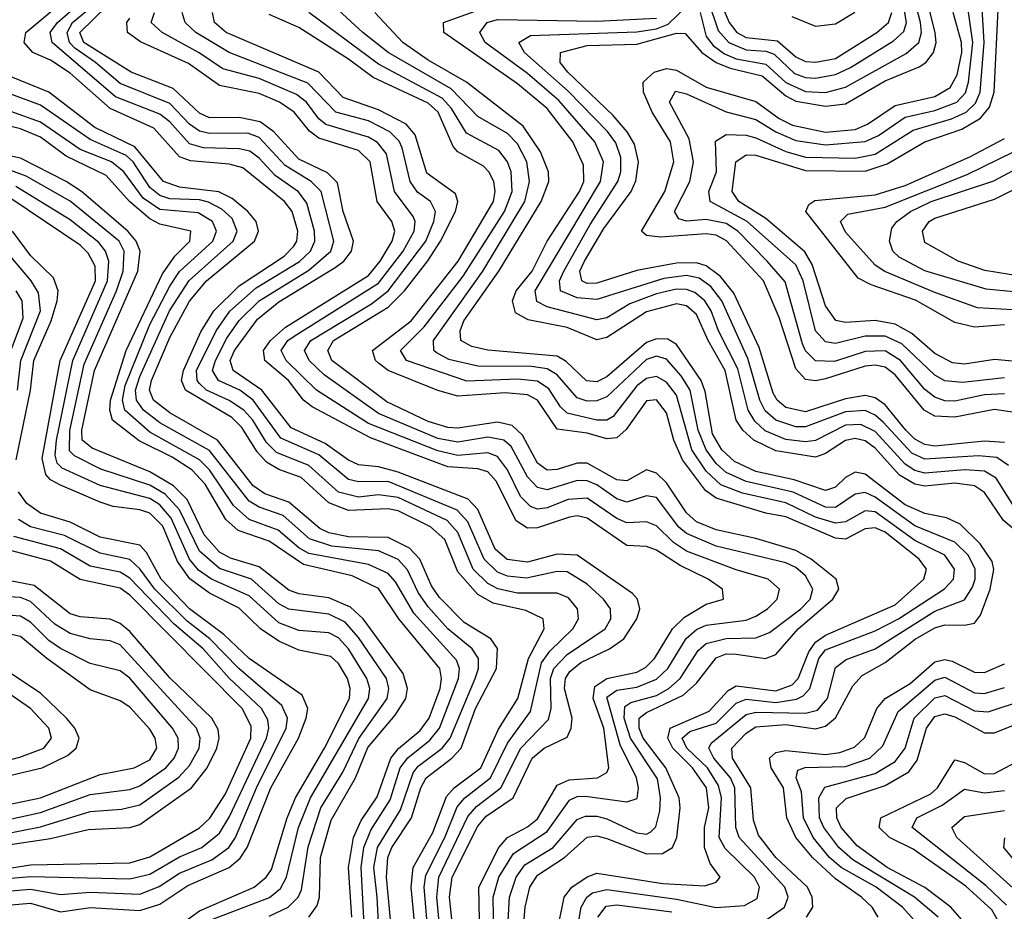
# Model space of a CAD drawing. Header units: inches. Extents: x 501365 to 657855, y 482276 to 547543.
# Tile 702 of 957: x 593708 to 595690, y 536542 to 538336. Entities that reach past the tile are written whole.
import ezdxf

# ---------------------------------------------------------------- set-up
doc = ezdxf.new("R2010")
doc.units = ezdxf.units.IN
doc.header["$MEASUREMENT"] = 0
doc.layers.add('A5593', color=7, linetype='Continuous')

msp = doc.modelspace()

# ---------------------------------------------------------------- linework, layer by layer
at = {"layer": 'A5593', "color": 5}
for points, elevation in [([(594586.1, 536450), (594573.3, 536570), (594578.6, 536610), (594630, 536712.7), (594647.3, 536732.7), (594701.3, 536770), (594739.9, 536850), (594763.7, 536870), (594810, 536892.2), (594818.4, 536910), (594820.2, 536930), (594804.4, 536990), (594806.6, 537010), (594815.6, 537024.4), (594837.5, 537042.5), (594895, 537070), (594924, 537090), (594950.4, 537130), (594956.1, 537150), (594951.7, 537170), (594941.4, 537181.4), (594830, 537258.5), (594790, 537260.6), (594730, 537244.3), (594689.2, 537249.2), (594665.4, 537270), (594630.3, 537350), (594610.7, 537370.7), (594470, 537425.5), (594430, 537435.8), (594390, 537439.9), (594370, 537449.4), (594323.1, 537483.1), (594254.4, 537514.4), (594195.6, 537590), (594137.5, 537630), (594131.8, 537650), (594140.6, 537670), (594186.7, 537733.3), (594230, 537768.2), (594342.9, 537837.1), (594360.3, 537850), (594375.9, 537870), (594380.1, 537890), (594359, 537950), (594347.5, 538007.5), (594327.5, 538027.5), (594270, 538055.2), (594219.7, 538110), (594191.8, 538130), (594150, 538139), (594090, 538138.3), (594070, 538147.5), (594017.1, 538197.1), (593932.4, 538230), (593837.1, 538290), (593829.1, 538310), (593940.3, 538419.7)], 3820), ([(595104.4, 538404.4), (595135.9, 538330), (595151.3, 538310), (595170, 538300), (595233.3, 538293.3), (595270, 538261.3), (595290, 538251.8), (595310.4, 538250.4), (595350, 538257.5), (595433.3, 538310), (595456.7, 538330), (595463.8, 538350)], 3580), ([(594507.2, 536470), (594496, 536590), (594500.2, 536630), (594539.6, 536700.4), (594567.2, 536772.8), (594582.6, 536790), (594636.2, 536830), (594671.8, 536908.2), (594710.4, 536969.7), (594732, 537050), (594764, 537110), (594761.8, 537130), (594726.9, 537146.9), (594661.4, 537161.4), (594630, 537178.8), (594590, 537224.8), (594563.5, 537290), (594535.2, 537315.2), (594470, 537347.3), (594450, 537351.7), (594370, 537348), (594330, 537363.6), (594274.7, 537414.7), (594230, 537430.9), (594205.1, 537445.1), (594186.1, 537466.1), (594155.4, 537515.4), (594135.1, 537535.1), (594042, 537590), (594033.6, 537610), (594037.6, 537630), (594072.6, 537707.4), (594098.9, 537750), (594150, 537800.4), (594240.2, 537859.8), (594259.8, 537880.2), (594265.7, 537890), (594267.9, 537910), (594256.6, 537950), (594241.3, 537970), (594157.5, 538037.5), (594130, 538044.8), (594051.8, 538051.8), (594030, 538060.1), (593977.8, 538117.8), (593890, 538157), (593810, 538228.2), (593770, 538254.6), (593734.4, 538270), (593716.9, 538290), (593720.7, 538310), (593810, 538385.1)], 3880), ([(595690, 537485.2), (595650, 537487.4), (595550, 537477.7), (595530, 537480.8), (595510, 537491.9), (595491.6, 537510), (595450, 537561.1), (595430, 537574.8), (595410, 537579.4), (595370, 537573), (595290, 537547), (595250, 537555.7), (595232.7, 537570), (595224.4, 537584.4), (595196.3, 537676.3), (595145.8, 537785.8), (595118.8, 537818.8), (595090, 537840.8), (595070, 537846.5), (595030, 537845.6), (594950, 537831.3), (594870, 537805.6), (594850, 537804.8), (594839.4, 537810), (594835.6, 537830), (594844.7, 537850), (594884.1, 537915.9), (594938.5, 537990), (594948.5, 538011.5), (594953.9, 538050), (594945.4, 538085.4), (594930.5, 538110), (594902.7, 538142.7), (594811.3, 538230), (594795.6, 538250), (594796.4, 538270), (594850, 538284), (594950, 538286.9), (595030, 538309), (595047.8, 538307.8), (595081.2, 538270), (595109.6, 538249.6), (595138, 538238), (595202.6, 538222.6), (595250, 538182.3), (595270, 538172.1), (595330, 538161.7), (595370, 538166.3), (595450, 538212.7), (595518.7, 538241.3), (595532.1, 538250), (595547.6, 538270), (595552.7, 538290), (595550.6, 538309.4), (595531, 538389)], 3520), ([(595077.4, 538350), (595090, 538302), (595104.2, 538284.2), (595127, 538267), (595150, 538257.4), (595210, 538246.5), (595250, 538209.5), (595290, 538191.6), (595330, 538189.2), (595370, 538199.9), (595492.2, 538267.8), (595517.7, 538290), (595523.5, 538310), (595521.3, 538330), (595505.6, 538390)], 3540), ([(595093.9, 538373.9), (595113.9, 538313.9), (595135.2, 538290), (595170, 538275.1), (595210, 538272.7), (595226.6, 538266.6), (595267.8, 538227.8), (595290, 538219.8), (595310, 538218.4), (595350, 538225.4), (595380.5, 538239.5), (595466.6, 538293.4), (595487.6, 538312.4), (595493.2, 538330), (595483.1, 538390)], 3560), ([(594532, 536470), (594521.9, 536590), (594525.5, 536614.5), (594563.5, 536690), (594588.3, 536751.7), (594604, 536770), (594655.7, 536810), (594690, 536880.2), (594736.2, 536943.8), (594758.4, 537041.6), (594774.9, 537065.1), (594821.5, 537110), (594832.6, 537130), (594830.9, 537150), (594812.4, 537172.4), (594790, 537182.1), (594710, 537181.7), (594670.4, 537190.3), (594650, 537201.2), (594621, 537230), (594590, 537304.1), (594568.3, 537328.3), (594470, 537374.6), (594430, 537379.7), (594390, 537374.8), (594350, 537384.9), (594290, 537438.7), (594224.8, 537464.8), (594204.8, 537484.8), (594177.1, 537530), (594159.5, 537550), (594130, 537569.5), (594084.1, 537590), (594070, 537603.4), (594065, 537610), (594064.2, 537630), (594103.4, 537710), (594131, 537749), (594184, 537796), (594271.1, 537848.9), (594293.4, 537870), (594301.9, 537890), (594301.3, 537910), (594286.3, 537966.3), (594269.2, 537989.2), (594222.1, 538022.1), (594190, 538057.3), (594171.2, 538071.2), (594150, 538076.2), (594078, 538078), (594050, 538086.1), (594010, 538130.5), (593990, 538145.6), (593900.8, 538180.8), (593773.2, 538290), (593769.7, 538310), (593784.1, 538330), (593830, 538370)], 3860), ([(594557.4, 536470), (594547.9, 536570), (594551.4, 536610), (594610, 536732.2), (594627.7, 536752.3), (594676.8, 536790), (594716.7, 536870), (594772.6, 536927.4), (594778, 536950), (594776.2, 537010), (594783.5, 537030), (594810, 537058.1), (594886.8, 537110), (594897.6, 537130), (594897.1, 537150), (594883.3, 537170), (594850, 537199.7), (594810, 537224.8), (594790, 537225.5), (594727.9, 537212.1), (594690, 537216), (594670, 537224.1), (594642.7, 537250), (594610, 537325.1), (594588.5, 537348.5), (594450, 537406.5), (594390, 537405.9), (594370, 537410.2), (594310, 537459.9), (594234, 537494), (594178, 537570), (594150.9, 537590), (594108, 537610), (594096.2, 537630), (594102.3, 537650), (594125.2, 537694.8), (594149.6, 537730.4), (594190.1, 537769.9), (594290, 537831.6), (594334.6, 537870), (594340.3, 537890), (594314.6, 537990), (594295, 538010), (594242.4, 538042.4), (594190, 538099), (594167.6, 538107.6), (594090, 538106.6), (594070, 538111.2), (594050, 538125.7), (594010, 538167.5), (593910, 538207.6), (593860.8, 538250), (593818.8, 538278.8), (593808.3, 538290), (593803.3, 538310), (593814.4, 538330), (593855.8, 538364.1)], 3840), ([(595210, 536523.7), (595247.4, 536550), (595254.9, 536570), (595247.9, 536590), (595156.2, 536690), (595149.6, 536710), (595147.7, 536790), (595138.6, 536810), (595105.2, 536850), (595095, 536870), (595100, 536880), (595170, 536937.9), (595190, 536942), (595290, 536940.4), (595313.8, 536946.2), (595334.1, 536970), (595350, 537032.2), (595371.9, 537048.1), (595430, 537069.6), (595550, 537145.4), (595610, 537168.7), (595626, 537194), (595631.2, 537210), (595630.9, 537230), (595617.5, 537257.5), (595590, 537284.6), (595510, 537317.1), (595430, 537375.2), (595410, 537384.5), (595390, 537381.1), (595350, 537353.9), (595330, 537355), (595264.8, 537384.8), (595170, 537406.5), (595130, 537424.5), (595110, 537442.5), (595090, 537470), (595073.5, 537510), (595057.9, 537590), (595039.3, 537619.3), (595010, 537652.8), (594990, 537658.4), (594970, 537652.3), (594890, 537577.1), (594870, 537569), (594850, 537568.3), (594830, 537574.7), (594790, 537621.3), (594770, 537633.2), (594738.1, 537638.1), (594630, 537638.9), (594571.7, 537651.7), (594546.1, 537666.1), (594541.9, 537670), (594541.1, 537690), (594640.3, 537830), (594724.8, 537970), (594734.5, 538010), (594728.5, 538050), (594710, 538085.7), (594690, 538106.5), (594630, 538141), (594576.5, 538196.5), (594449.6, 538270), (594398.5, 538310), (594333.5, 538370)], 3640), ([(595753.2, 537273.2), (595688, 537328), (595650, 537384.3), (595630, 537397.9), (595590, 537403.2), (595530, 537397.3), (595510, 537400.8), (595479.2, 537419.2), (595430, 537473.3), (595410, 537488.3), (595390, 537492.9), (595370, 537489.3), (595330, 537462.9), (595310, 537455.8), (595230, 537468.2), (595185.6, 537490), (595163.6, 537510), (595150.5, 537530), (595128.2, 537630), (595093.6, 537690), (595070, 537742.9), (595050, 537760), (595030, 537763.9), (594970, 537748), (594890, 537696.4), (594870, 537691.4), (594810, 537716.3), (594731.7, 537731.7), (594706, 537746), (594700.3, 537770), (594707.4, 537790), (594739.6, 537830), (594769.5, 537890), (594835.1, 537990), (594843.5, 538010), (594843.1, 538043.1), (594821.2, 538090), (594770, 538157.2), (594710, 538206.7), (594561.6, 538310), (594560.9, 538330), (594670, 538368.9)], 3580), ([(595698.5, 537438.5), (595674.6, 537454.6), (595638.1, 537458.1), (595530, 537451.4), (595503.8, 537463.8), (595446.2, 537526.2), (595430, 537540.3), (595410, 537549.1), (595370, 537547), (595290, 537516.7), (595270, 537516.8), (595229.8, 537529.8), (595208.8, 537548.8), (595197.7, 537570), (595173.7, 537653.7), (595121.6, 537770), (595098.9, 537798.9), (595075.4, 537815.4), (595050, 537821.2), (595004.7, 537815.3), (594870, 537772.5), (594830, 537776.3), (594796.4, 537790), (594794.3, 537810), (594803.1, 537830), (594856.1, 537923.9), (594911.9, 538010), (594918, 538030), (594918.3, 538058.3), (594907.9, 538087.9), (594891.1, 538111.1), (594812.1, 538192.1), (594724.3, 538270), (594712.4, 538290), (594736.1, 538303.9), (594950, 538311.5), (594990, 538317.5), (595013.2, 538326.8), (595050, 538362.2)], 3540), ([(595690, 537582.9), (595650, 537580.6), (595590, 537568.3), (595570, 537568.9), (595550, 537575.9), (595530, 537591.6), (595480.8, 537650), (595450, 537669.3), (595410, 537668.3), (595348, 537648), (595310, 537649.1), (595290, 537669.6), (595283.8, 537683.8), (595248.6, 537808.6), (595212.8, 537850), (595153.4, 537910), (595130, 537926), (595090, 537934), (595050, 537930.6), (595034.8, 537934.8), (595026.3, 537950), (595057.1, 538010), (595064.6, 538050), (595055.9, 538095.9), (595016.1, 538170), (595028.3, 538191.7), (595050, 538186.7), (595130, 538150.6), (595190, 538134.9), (595230, 538110), (595270, 538092.6), (595330, 538083.8), (595410, 538090.8), (595436.9, 538103.1), (595490, 538139.8), (595550, 538152.9), (595594.6, 538170), (595611.6, 538188.4), (595618.1, 538210), (595626.3, 538290), (595614.9, 538370)], 3460), ([(595690, 537615.3), (595605.6, 537605.6), (595570, 537609.1), (595550, 537620.2), (595483.7, 537683.7), (595450, 537698.8), (595410, 537698.8), (595350, 537683.9), (595330, 537687.6), (595309.6, 537710), (595285, 537810), (595270, 537842.7), (595172.6, 537930), (595097.9, 537970), (595095.2, 537990), (595110.7, 538030), (595108.5, 538091.5), (595130, 538104.9), (595170, 538103.3), (595190, 538097.9), (595250, 538070.5), (595290, 538059.4), (595390, 538057.3), (595430, 538065.1), (595506.2, 538113.8), (595583.8, 538136.2), (595613.1, 538150), (595632, 538168), (595641.4, 538190), (595649.2, 538290), (595644.9, 538370)], 3440), ([(595763.6, 537643.6), (595670, 537652.2), (595610, 537642.4), (595585.4, 537645.4), (595550, 537664), (595504, 537704), (595470, 537723), (595430, 537730.8), (595370, 537726.3), (595350.6, 537730.6), (595330, 537760.1), (595302.9, 537842.9), (595288.6, 537868.6), (595210, 537935.5), (595155.7, 537970), (595141.9, 537990), (595149.6, 538050), (595170, 538063.9), (595190, 538063.1), (595290, 538032.4), (595410, 538030.9), (595454.4, 538045.6), (595529.6, 538090), (595604.3, 538115.7), (595642, 538138), (595660.2, 538159.8), (595669.8, 538190), (595677.9, 538370)], 3420), ([(594634.1, 536490), (594632.1, 536590), (594672.2, 536670), (594689.7, 536690.3), (594730, 536711.5), (594750, 536727.4), (594790, 536795.4), (594813.8, 536806.2), (594870.8, 536810), (594890, 536820.7), (594894.2, 536830), (594883.8, 536910), (594862.5, 536970), (594865.8, 536994.2), (594890, 537009.8), (594950, 537022.7), (594968, 537032), (594985.7, 537050), (595022.2, 537110), (595046.2, 537133.8), (595090, 537159.8), (595124.5, 537170), (595122.5, 537190), (595093.5, 537210), (595037.5, 537237.5), (594990, 537268.5), (594970, 537275.9), (594930, 537278), (594850, 537332.5), (594830, 537337.4), (594815, 537335), (594750, 537313.2), (594730, 537312.7), (594707.5, 537327.5), (594666.9, 537406.9), (594650, 537426.1), (594630, 537431.9), (594570, 537436.2), (594414.4, 537494.4), (594296.7, 537556.7), (594279.1, 537570), (594248.9, 537610), (594201.2, 537650), (594198.5, 537670), (594212.7, 537690), (594243, 537717), (594410, 537821.1), (594433.8, 537850), (594458, 537890), (594463.4, 537910), (594457, 537930), (594427.8, 537970), (594413.4, 538050), (594390, 538072.4), (594310, 538097.1), (594291.3, 538111.3), (594260.4, 538150), (594231.1, 538170), (594190, 538187.2), (594110, 538203.5), (594047.9, 538247.9), (593951.5, 538291.5), (593924.8, 538310), (593923.8, 538330), (593930, 538338.6)], 3780), ([(594662.2, 536490), (594661, 536570), (594672.6, 536610), (594702.1, 536657.9), (594770, 536702.5), (594814.5, 536765.5), (594830, 536772.5), (594846.7, 536773.3), (594930, 536761.9), (594951.1, 536768.9), (594953.9, 536790), (594949.6, 536810), (594916.6, 536876.6), (594890, 536972.6), (594910, 536986.8), (594950, 536992.3), (594990, 537008.7), (595012.6, 537030), (595049.2, 537090.8), (595070, 537108.4), (595090, 537117.4), (595170, 537127.4), (595190, 537135.4), (595213.3, 537150), (595232.9, 537170), (595237.7, 537190), (595214.7, 537210), (595150, 537228.5), (595050, 537266.5), (595023.8, 537283.8), (594990, 537317.1), (594970, 537325.2), (594930, 537323.2), (594910, 537332.2), (594850, 537373), (594812.2, 537370), (594770, 537353.2), (594750, 537350.8), (594736.1, 537356.1), (594716.4, 537376.4), (594690, 537430), (594670, 537457.1), (594650, 537464.1), (594590, 537458.7), (594550, 537468), (594410, 537523.3), (594305.4, 537590), (594244.4, 537650), (594234.4, 537670), (594247.9, 537690), (594260.8, 537699.2), (594430, 537805.4), (594480, 537870), (594502.2, 537910), (594504.2, 537930), (594500.1, 537940.1), (594462.3, 537990), (594446.1, 538066.1), (594428.4, 538088.4), (594410, 538099.6), (594324.6, 538124.6), (594310, 538136.4), (594285.1, 538170), (594265.2, 538185.2), (594190, 538217.4), (594117.1, 538237.1), (594069.2, 538269.2), (593994.8, 538310), (593972.6, 538330), (593979.3, 538350)], 3760), ([(594690.6, 536510), (594694.1, 536570), (594707.1, 536610), (594725, 536635), (594781.6, 536670), (594830, 536726.2), (594846.7, 536733.3), (594870, 536733.3), (594890, 536727.6), (594950, 536699.7), (594970, 536697.1), (594978.4, 536701.6), (594988.3, 536711.7), (594996.5, 536743.5), (594997.7, 536770), (594992.1, 536807.9), (594937.7, 536890), (594924.5, 536930), (594926.2, 536953.8), (594938.4, 536961.6), (594990, 536976.1), (595014.7, 536990), (595037.2, 537010), (595073.7, 537066.2), (595090, 537080.2), (595130, 537090.8), (595190, 537092.1), (595217.3, 537102.7), (595280.6, 537150), (595299, 537170), (595304.6, 537190), (595290, 537216.7), (595270, 537233.7), (595250, 537242.9), (595110, 537276.5), (595050, 537301.6), (595034.9, 537314.9), (594990, 537374), (594970, 537377.5), (594930, 537365), (594910, 537371.7), (594870, 537400), (594850, 537407.8), (594830, 537408.4), (594770, 537390), (594750, 537394.3), (594730, 537415.6), (594697.1, 537477.1), (594682.5, 537490), (594650, 537495.7), (594590, 537485.6), (594550, 537493.2), (594430, 537543.2), (594321.2, 537621.2), (594290.6, 537650), (594281.5, 537670), (594294.1, 537690), (594415.9, 537764.1), (594450, 537790), (594525.7, 537890), (594541.9, 537930), (594544.8, 537950), (594534.8, 537970), (594508.9, 537988.9), (594494.2, 538010), (594478.2, 538078.2), (594471.6, 538091.6), (594453.3, 538110), (594410, 538132.2), (594344.5, 538150), (594288.1, 538208.1), (594129.6, 538269.6), (594062.3, 538310), (594041.3, 538330), (594035, 538350)], 3740), ([(594721.8, 536510), (594725.2, 536550), (594735, 536590), (594750, 536614.1), (594804.4, 536650), (594850, 536690.7), (594870, 536693.4), (594890, 536688.2), (594970, 536656.9), (595002, 536658), (595021.7, 536670), (595030.9, 536690), (595037.5, 536750), (595035.3, 536770), (595008.7, 536830), (594963.2, 536890), (594954.8, 536910), (594954.6, 536930), (594970, 536941.6), (595043.4, 536976.6), (595070, 537000.7), (595110, 537051.9), (595130, 537059.4), (595150, 537059.3), (595209.5, 537050.5), (595230, 537058.2), (595275.2, 537110), (595344.6, 537170), (595356.7, 537190), (595351.7, 537210), (595300.9, 537250), (595270, 537267.9), (595190, 537292.1), (595110, 537309.5), (595070, 537325.1), (595050, 537343.7), (595010, 537403.9), (594990, 537423.4), (594970, 537429.9), (594930, 537407.9), (594910, 537410), (594850, 537443.1), (594830, 537443.6), (594790, 537430.5), (594770, 537429.3), (594750, 537443.6), (594719.8, 537499.8), (594699, 537519), (594670, 537525.9), (594590, 537514.1), (594570, 537515.4), (594530, 537527.1), (594447, 537567), (594336.5, 537650), (594328.6, 537670), (594339.4, 537690), (594450, 537757.3), (594482.6, 537790), (594529.5, 537850.5), (594555.2, 537890), (594585.4, 537950), (594590.2, 537970), (594585.2, 537985.2), (594527.3, 538027.3), (594504.3, 538104.3), (594485.9, 538125.9), (594430, 538154.4), (594359.3, 538179.3), (594309.9, 538230), (594123.7, 538310), (594100.4, 538330), (594095.9, 538350)], 3720), ([(594792.1, 536510), (594803.8, 536570), (594819.6, 536590), (594850, 536610.8), (594870, 536618.2), (595002.5, 536597.5), (595086.9, 536593.1), (595110, 536600.2), (595117.7, 536610), (595097.6, 536637.6), (595086.2, 536670), (595086.2, 536710), (595095.4, 536750), (595090.5, 536790), (595062.2, 536830), (595023, 536870), (595012.4, 536890), (595017.5, 536910), (595095.9, 536944.1), (595134, 536986), (595150, 536995.6), (595230, 536985.2), (595262.7, 536997.3), (595275.2, 537010), (595296.4, 537063.6), (595310, 537083.4), (595330, 537097.1), (595470, 537158.1), (595527.7, 537210), (595533.2, 537230), (595518.5, 537250), (595450, 537304.6), (595430, 537313.5), (595410, 537311.1), (595370, 537290.7), (595350, 537292.4), (595250, 537335.7), (595210, 537343), (595110, 537372.7), (595088.5, 537388.5), (595042.4, 537450), (595024.7, 537490), (595010, 537544.6), (594990, 537570.7), (594970, 537568.5), (594928.6, 537511.4), (594910, 537494.2), (594890, 537492.4), (594850, 537503.5), (594790, 537511.6), (594750.2, 537570), (594730, 537581.2), (594685, 537585), (594590, 537578), (594550, 537589.4), (594450, 537629.7), (594430, 537644.6), (594424, 537650), (594418, 537670), (594495.8, 537730), (594590.7, 537850), (594661.7, 537970), (594665.4, 537990), (594662.2, 538010), (594652.5, 538030), (594641.3, 538041.3), (594590, 538069.7), (594580.7, 538080.7), (594550.6, 538150), (594530, 538167.9), (594419.3, 538219.3), (594370, 538256.4), (594270, 538320.4), (594210, 538346.1)], 3680), ([(594828.2, 536490), (594838.5, 536550), (594849.5, 536570), (594861.3, 536578.7), (594890, 536585.6), (595030, 536566.2), (595110, 536549.3), (595166.7, 536553.3), (595192.6, 536567.4), (595197.3, 536590), (595186.8, 536610), (595127.7, 536667.7), (595115.9, 536690), (595120.9, 536770), (595114.8, 536794.8), (595092.2, 536830), (595051, 536870), (595041.7, 536890), (595056.9, 536903.1), (595110, 536920.4), (595150, 536960.5), (595170, 536968.8), (595230, 536962), (595271.5, 536968.5), (595284.9, 536975.1), (595298.6, 536990), (595316.5, 537050), (595330, 537067.5), (595430, 537106.2), (595477.1, 537130), (595569.6, 537190.3), (595587.7, 537210), (595589.7, 537230), (595570, 537258), (595510, 537287.5), (595430, 537345.3), (595410, 537347.8), (595370, 537325.3), (595350, 537322.4), (595310, 537334.9), (595250, 537363.5), (595162.7, 537382.7), (595119.6, 537399.6), (595090, 537427), (595060.8, 537470), (595030, 537580.4), (595010, 537606.6), (594990, 537617.5), (594970, 537614), (594950, 537599.2), (594902.5, 537537.5), (594890, 537529.6), (594870, 537530.2), (594810, 537544), (594796.5, 537556.5), (594773.1, 537593.1), (594750, 537608.6), (594710, 537612.2), (594608.2, 537608.2), (594486.7, 537650), (594474.7, 537670), (594522.1, 537717.9), (594600.5, 537819.5), (594684.1, 537950), (594699.3, 537990), (594697.1, 538030), (594690.1, 538050.1), (594672.4, 538072.4), (594607.6, 538107.6), (594577.4, 538157.4), (594558.1, 538178.1), (594430, 538246.1), (594289.9, 538350)], 3660), ([(595291.8, 536530), (595304.7, 536550), (595303, 536570), (595293.8, 536590), (595230.3, 536650), (595194.8, 536694.8), (595184.8, 536724.8), (595180, 536790), (595142.8, 536850), (595141.7, 536870), (595170, 536900.1), (595190, 536912.5), (595250, 536917.2), (595310, 536909), (595330, 536914), (595350, 536930.9), (595384.9, 536995.1), (595404.1, 537015.9), (595450, 537042), (595510.5, 537089.5), (595550, 537112.2), (595570, 537117.8), (595610, 537117.2), (595630, 537121.6), (595642.2, 537137.8), (595661.7, 537190), (595669.1, 537229.1), (595665.4, 537245.4), (595641, 537281), (595600.9, 537320.9), (595573.7, 537333.6), (595530, 537342.4), (595490, 537359.4), (595410, 537421.2), (595390, 537425.2), (595370, 537414.6), (595350, 537395), (595330, 537388.1), (595266.7, 537410), (595190, 537426.7), (595146.5, 537446.5), (595121.3, 537470), (595102.6, 537502.6), (595087.7, 537587.7), (595079.7, 537610), (595030, 537682.3), (595012.6, 537692.6), (594990, 537693.4), (594970, 537686.4), (594890, 537617), (594870, 537607.1), (594848.9, 537608.9), (594808.3, 537648.3), (594790, 537658.8), (594650, 537670.5), (594618, 537678), (594595.9, 537690), (594594.5, 537710), (594602, 537730), (594672.5, 537830), (594758, 537970), (594773.2, 538010), (594772.2, 538030), (594756.5, 538070), (594721.6, 538121.6), (594607.1, 538210), (594530, 538254.3), (594479.4, 538290), (594422.9, 538350)], 3620), ([(595713.2, 537350), (595673.2, 537413.2), (595650, 537427.2), (595610.1, 537430.1), (595530, 537423.3), (595510, 537428.4), (595490, 537441.7), (595430, 537507.3), (595401, 537521), (595370, 537520), (595310, 537489.3), (595290, 537486.2), (595250, 537491.3), (595208.6, 537508.6), (595187.6, 537527.6), (595174.1, 537550), (595153.3, 537633.3), (595114.7, 537710), (595099.7, 537750), (595086.9, 537770), (595067, 537787), (595050, 537793), (595030, 537793.4), (594990, 537784), (594935.9, 537764.1), (594890, 537735.9), (594870, 537731.6), (594770, 537758.1), (594748.7, 537768.7), (594745.8, 537790), (594877.4, 538010), (594883.2, 538050), (594865.7, 538090), (594793.4, 538173.4), (594730, 538227.8), (594644.7, 538290), (594633.9, 538310), (594649.2, 538330), (594670, 538335.9), (594870, 538332.6), (594990, 538338.6)], 3560), ([(595723.5, 537543.5), (595670, 537551.2), (595590, 537535.8), (595550, 537538.1), (595528.9, 537550), (595470, 537621.4), (595450, 537636.4), (595430, 537640.9), (595410, 537638.6), (595330, 537613.1), (595310, 537608.9), (595290, 537611.6), (595270, 537633.1), (595236.4, 537736.4), (595204.9, 537810), (595130.7, 537890.7), (595110, 537902.2), (595090, 537904.9), (594998, 537898), (594970, 537901.5), (594959.5, 537910), (595006.7, 537990), (595024.6, 538050), (595018, 538090), (594981.4, 538150), (594963.9, 538190), (594963.1, 538210), (594985.3, 538230), (595010, 538237.6), (595030, 538234.4), (595090, 538200.1), (595190, 538171.5), (595237, 538137), (595263.4, 538123.4), (595330, 538109.8), (595390, 538114.6), (595414.5, 538125.5), (595470, 538163), (595550, 538181.2), (595580.7, 538199.3), (595594.9, 538225.1), (595604.2, 538270), (595604, 538290), (595587.1, 538350)], 3480), ([(595262.5, 538342.5), (595310, 538322.9), (595350, 538327.6), (595388.9, 538351.1)], 3620), ([(594467.2, 536390), (594446.2, 536610), (594448.8, 536650), (594457.1, 536670), (594496.9, 536730), (594515.4, 536790), (594526.1, 536810), (594578.1, 536850), (594596.7, 536870), (594625.7, 536950), (594667.7, 537030), (594670.1, 537070.1), (594656.1, 537090), (594602.7, 537122.7), (594553.2, 537173.2), (594536.8, 537196.8), (594513.6, 537250), (594492.4, 537272.4), (594450, 537293.6), (594370, 537294.9), (594330, 537303.1), (594312, 537312), (594250, 537364.8), (594201.8, 537381.8), (594177.7, 537397.7), (594106.4, 537490), (594010, 537544.4), (593977.3, 537570), (593969.4, 537590), (593973.7, 537610), (594010, 537696.1), (594050, 537769.3), (594084.1, 537810), (594180.8, 537890), (594189, 537910), (594183.8, 537930), (594167.5, 537950), (594135.9, 537975.9), (594109.1, 537989.1), (594030, 537998.9), (593997.4, 538010), (593940.1, 538080.1), (593859.1, 538119.1), (593766.4, 538190), (593669.7, 538229.7)], 3920), ([(594436.7, 536390), (594427.8, 536570), (594420.6, 536630), (594428.1, 536670), (594474.3, 536745.7), (594500, 536820), (594510, 536833.4), (594558.6, 536870), (594574.8, 536890), (594625, 537010), (594631.8, 537030), (594631.7, 537050), (594618.6, 537070), (594570, 537109.7), (594530, 537154), (594510, 537183.1), (594488.5, 537228.5), (594469.7, 537249.7), (594430, 537266.7), (594336.2, 537276.2), (594291.4, 537291.4), (594238.2, 537338.2), (594190, 537354.8), (594170, 537367), (594090, 537468.7), (593990, 537524.4), (593957.5, 537550), (593943.4, 537570), (593941.1, 537590), (593950, 537617.7), (594009.9, 537749.9), (594049, 537811), (594138, 537890), (594145.5, 537910), (594135.5, 537935.5), (594114.8, 537954.8), (594088.3, 537968.3), (594070, 537973), (594010, 537975.3), (593990, 537982), (593970, 537998.2), (593936.7, 538050), (593922.7, 538062.7), (593850, 538094.7), (593750, 538163.7), (593650, 538200.5)], 3940), ([(594406.7, 536413.2), (594395.7, 536630), (594401, 536670), (594415.1, 536704.9), (594453.9, 536766.1), (594473.8, 536830), (594489.3, 536850.7), (594533.9, 536886.1), (594552.9, 536910), (594591.5, 537010), (594593.3, 537030), (594587.1, 537047), (594501.3, 537141.3), (594464.5, 537204.5), (594450, 537221.2), (594410, 537239.2), (594290, 537261.6), (594270, 537272.9), (594228.5, 537308.5), (594169.7, 537330), (594138.3, 537358.3), (594090.2, 537430.2), (594070.3, 537450.3), (593970, 537506), (593919.7, 537550), (593914.9, 537570), (593920.3, 537599.7), (593970, 537722.7), (594010, 537799.9), (594030, 537829.2), (594097.1, 537890), (594104.3, 537910), (594095.9, 537930), (594067, 537947), (593990, 537953.6), (593956.6, 537976.6), (593917.7, 538030), (593893, 538050), (593830, 538074.7), (593749.9, 538129.9), (593630, 538172.8)], 3960), ([(594376.7, 536530), (594369.6, 536630), (594379.7, 536690), (594395.6, 536724.4), (594427.9, 536772.1), (594454.9, 536850), (594470.8, 536869.2), (594514.3, 536905.7), (594532.3, 536930), (594554.6, 536990), (594557.3, 537010), (594553.6, 537030), (594471.5, 537130), (594430, 537191.1), (594377, 537217), (594279.2, 537239.2), (594210, 537286.2), (594148, 537308), (594122.9, 537330), (594081.2, 537401.2), (594054.5, 537430), (594015.2, 537455.2), (593948.6, 537488.6), (593895.2, 537530), (593889.8, 537549.8), (593890.7, 537570), (593922.6, 537670), (593995.8, 537824.2), (594020.2, 537859.8), (594050.7, 537890), (594052.4, 537910), (593990, 537924.5), (593970, 537935.4), (593928.9, 537970), (593882.2, 538022.2), (593801.3, 538061.3), (593750, 538099.4), (593710, 538116), (593635.1, 538135.1)], 3980), ([(595690, 537721.5), (595630, 537717.1), (595590, 537726.7), (595511.1, 537771.1), (595422.1, 537802.1), (595396, 537816), (595290.6, 537950), (595296.1, 537963.9), (595308.2, 537971.8), (595430, 537983.2), (595490, 538002), (595620.3, 538059.7), (595690, 538097)], 3380), ([(594289.9, 536530), (594307.1, 536553), (594311.8, 536570), (594313.6, 536650), (594334.7, 536725.3), (594384.3, 536810), (594408.9, 536871.1), (594463.9, 536936.1), (594485, 536970), (594488.7, 536990), (594479.8, 537019.8), (594399.1, 537130), (594373.9, 537153.9), (594330, 537172.4), (594270, 537180.5), (594250, 537187.5), (594190, 537234.9), (594132.5, 537252.5), (594110, 537264.6), (594079.1, 537299.1), (594044.9, 537370), (594017.8, 537397.8), (593970, 537425.9), (593853.8, 537473.8), (593833.9, 537490), (593832.9, 537510), (593858.4, 537630), (593945.6, 537830), (593950.5, 537870), (593942.2, 537890), (593925.6, 537910), (593832.3, 537990), (593801.5, 538010), (593710, 538056.9), (593610, 538077.7)], 4020), ([(595730, 537750.8), (595635.8, 537755.8), (595550, 537787.1), (595449.2, 537829.2), (595430, 537841.8), (595370, 537908.3), (595360.5, 537930), (595375.2, 537944.8), (595450, 537958.9), (595615.4, 538024.6), (595710, 538070.5)], 3360), ([(594210, 536531.5), (594248.5, 536550), (594268.7, 536570), (594275.2, 536584.8), (594289, 536671), (594314.2, 536750), (594358.7, 536821.3), (594390.9, 536889.1), (594447.6, 536970), (594450.9, 536990), (594446.2, 537010), (594390, 537092.9), (594363.4, 537123.4), (594330, 537139.2), (594250, 537149.6), (594230, 537160.3), (594174.4, 537210), (594110, 537231.7), (594070, 537266.3), (594029.4, 537349.4), (594000.9, 537380.9), (593970, 537399.3), (593871.5, 537431.5), (593818.3, 537458.3), (593808.5, 537468.5), (593809.2, 537509.2), (593837.6, 537642.3), (593903.2, 537790), (593916.6, 537830), (593918.3, 537870), (593908, 537890), (593810, 537970.9), (593721, 538021), (593670, 538039.8)], 4040), ([(595730, 537786.5), (595653.5, 537793.5), (595530, 537830.2), (595478, 537858), (595465.4, 537870), (595458.6, 537890), (595463.8, 537916.2), (595473.7, 537930), (595501, 537950), (595542.4, 537970), (595668.7, 538011.3), (595733.8, 538046.2)], 3340), ([(594080.6, 536519.4), (594210.7, 536569.3), (594232.7, 536587.3), (594245.2, 536610), (594269.4, 536710), (594293.1, 536770), (594410.3, 536970), (594412.5, 536990), (594407.1, 537010), (594370.1, 537070), (594350, 537092.1), (594330, 537102), (594270, 537106.7), (594230, 537121.9), (594170, 537176.6), (594094.1, 537210), (594068.2, 537228.2), (594050, 537250.2), (594012.9, 537332.9), (593990, 537359.8), (593970, 537372.1), (593870, 537398.2), (593793.6, 537433.6), (593783.7, 537443.7), (593779.7, 537459.7), (593781.9, 537490), (593814.8, 537650), (593884.9, 537810), (593887.8, 537850), (593880.9, 537870), (593867.2, 537887.2), (593810, 537932.9), (593700.3, 538000.3)], 4060), ([(595750, 537815.3), (595651, 537831), (595597.1, 537850), (595530, 537887.3), (595525.1, 537910), (595538.5, 537930), (595550, 537936.1), (595670, 537974.6), (595750, 538014)], 3320), ([(593990, 536484.9), (594070, 536542.2), (594180.3, 536590), (594204.4, 536610), (594214.6, 536625.4), (594246.4, 536730), (594263, 536770), (594321.8, 536870), (594371.9, 536970), (594373.1, 536990), (594368, 537010), (594350, 537040.2), (594334, 537054), (594270, 537067.4), (594230, 537085.2), (594192.9, 537110), (594150, 537151.3), (594090, 537182), (594050.3, 537210.3), (594025.4, 537245.4), (593996.4, 537316.4), (593970, 537342.8), (593950, 537349.5), (593895.9, 537355.9), (593870, 537364.7), (593790, 537398.9), (593770.1, 537410.1), (593760.9, 537420.9), (593753.1, 537453.1), (593789.5, 537650), (593860.8, 537810), (593859.8, 537839.8), (593845.9, 537865.9), (593830, 537882.1), (593690, 537976.2)], 4080), ([(593700.8, 537450), (593729.8, 537590), (593736.7, 537650), (593771.3, 537730), (593783.2, 537770), (593785.5, 537790), (593776.3, 537816.3), (593730, 537861), (593693.5, 537910)], 4120), ([(593703.9, 537590), (593710.2, 537650), (593749.8, 537750), (593746.2, 537786.2), (593731.3, 537810), (593670, 537883)], 4140), ([(593683.2, 537650), (593714.9, 537734.9), (593713.2, 537770), (593701.2, 537790)], 4160), ([(593690, 536554.3), (593730, 536557.7), (593790, 536540.7), (593850.9, 536549.1), (593950, 536543.1), (593990, 536556.2), (594046.3, 536593.7), (594129.4, 536630), (594151.6, 536648.4), (594165.7, 536670), (594213.5, 536790), (594269.2, 536890), (594284.9, 536930), (594288, 536950), (594276.7, 536976.7), (594170, 537050.3), (594118.8, 537098.8), (594050, 537150.3), (593992.6, 537210), (593963.6, 537263.6), (593950, 537278.5), (593870, 537294.5), (593810, 537324.5), (593750, 537342.5), (593722.3, 537362.3), (593705.5, 537385.5)], 4120), ([(593690, 536582.9), (593730, 536586.3), (593790, 536575.5), (593850, 536579.8), (593950, 536576), (593988.6, 536591.4), (594030, 536618), (594095.1, 536644.9), (594128.8, 536670), (594142.2, 536690), (594184.6, 536790), (594244.7, 536910), (594247.3, 536930), (594235.9, 536955.9), (594148.9, 537030), (594091.1, 537090), (594045.3, 537125.3), (593980.3, 537190), (593950, 537230.9), (593930, 537249.6), (593870, 537262.1), (593798.1, 537298.1), (593730, 537315.5), (593705.5, 537330)], 4140), ([(593690, 536608.2), (593730, 536611.8), (593930, 536606.6), (593970, 536616), (594030, 536651.3), (594074.7, 536670), (594110, 536699), (594130, 536730.7), (594204.6, 536890), (594209.5, 536910), (594207.2, 536927.2), (594194.5, 536950), (594130, 537010.9), (594077.1, 537070), (594019.1, 537119.1), (593930, 537212.2), (593910, 537223.8), (593850, 537236), (593790, 537270.7), (593696, 537296)], 4160), ([(593670, 536625.4), (593730, 536634.9), (593930, 536639.2), (593970, 536651.1), (594070, 536709.4), (594091.1, 536728.9), (594122.1, 536777.9), (594173.5, 536890), (594174.3, 536914.3), (594156, 536950), (593930, 537177.6), (593910, 537191.7), (593830, 537209.6), (593770, 537246.5), (593672.1, 537272.1)], 4180), ([(593685, 536675), (593770, 536687.9), (593846.1, 536706.1), (593929.8, 536710.2), (593950, 536716.4), (594054.1, 536790), (594085.7, 536830), (594105.2, 536870), (594109.6, 536890), (594107.4, 536907.4), (594095.1, 536930), (594010, 537011.7), (593930, 537104.9), (593910, 537120.8), (593890, 537129.2), (593830, 537134), (593810, 537139.9), (593736.9, 537196.9), (593630, 537217.9)], 4220), ([(593610, 536683.9), (593750, 536711.5), (593850, 536742.4), (593913.1, 536746.9), (593950, 536755.9), (594028.5, 536811.5), (594050, 536834.8), (594069.2, 536870), (594071.2, 536890), (594064.2, 536910), (593910, 537078), (593890, 537086), (593849.8, 537090.2), (593810, 537100.5), (593779.1, 537119.1), (593730, 537165), (593710, 537173.1), (593650, 537176.3)], 4240), ([(593550, 536696.9), (593750, 536740.5), (593850, 536776.8), (593930, 536787), (593950, 536793.8), (594002.3, 536830), (594019.3, 536850), (594027.8, 536870), (594026.8, 536890), (594015.6, 536910), (593930, 537010.5), (593910, 537025.4), (593850, 537040.1), (593790, 537070.6), (593766.8, 537086.8), (593730, 537123.3), (593710, 537135.6), (593650, 537140.5)], 4260), ([(593530, 536724.4), (593750, 536769.6), (593870, 536816.6), (593938.8, 536830), (593970, 536846.7), (593983.8, 536870), (593980.9, 536890), (593970, 536908), (593930, 536952.4), (593910, 536964.8), (593850, 536987.1), (593762.9, 537050), (593710, 537094.3), (593630, 537112.2)], 4280), ([(595435.8, 536530), (595423.7, 536550), (595402.7, 536570), (595350, 536606.7), (595303.7, 536650), (595270.4, 536690.4), (595252.3, 536730), (595245.4, 536790), (595220.3, 536830), (595217.4, 536850), (595230, 536861.3), (595250, 536865), (595330, 536857), (595359, 536861), (595388.2, 536871.8), (595409, 536891), (595433.3, 536950), (595450, 536970), (595500.2, 536999.8), (595550, 537043.4), (595570, 537048.4), (595584.9, 537044.9), (595630, 537022.7), (595650, 537022.3), (595690, 537039.5)], 3580), ([(593630, 536801.6), (593753.2, 536830), (593804.6, 536855.4), (593821.6, 536870), (593827.6, 536890), (593819.1, 536910), (593802.3, 536930), (593750, 536980.5), (593690, 537020.4)], 4320), ([(595520.4, 536510), (595485, 536550), (595432, 536590), (595361.5, 536630), (595338.2, 536650), (595305, 536690), (595285.5, 536730), (595281.8, 536781.8), (595270.9, 536810), (595274.5, 536825.5), (595289.1, 536830.9), (595370, 536833.2), (595418.9, 536850), (595445.6, 536874.4), (595476.4, 536943.6), (595550, 537007), (595570, 537012.6), (595630, 536981.4), (595650, 536980.1), (595690, 536992)], 3560), ([(593630, 536831.8), (593708.2, 536851.8), (593756.7, 536870), (593772.4, 536890), (593766.8, 536910), (593729.9, 536950), (593670.7, 536990.7)], 4340), ([(595556.6, 536530), (595509.2, 536570), (595385.3, 536645.3), (595356.9, 536670), (595326.6, 536710), (595318.2, 536730), (595316.7, 536770), (595328.8, 536791.2), (595430, 536818.8), (595470, 536842.8), (595490, 536870), (595508.6, 536930), (595550, 536970.9), (595570, 536976), (595630, 536945.1), (595657.3, 536942.7), (595732.2, 536967.8)], 3540), ([(595613.9, 536513.9), (595582.3, 536550), (595530, 536589.8), (595454, 536630), (595393.6, 536673.6), (595361.3, 536710), (595352.8, 536730), (595352.3, 536750), (595371.5, 536768.5), (595450, 536794.8), (595497.5, 536822.5), (595514.5, 536845.5), (595533, 536910), (595550, 536933.6), (595570, 536939.1), (595590, 536933.1), (595650, 536900.8), (595670, 536900.6), (595810, 536957.1)], 3520), ([(595683.9, 536510), (595664.6, 536544.6), (595612.3, 536592.3), (595506.5, 536666.5), (595458.6, 536690), (595438.2, 536710), (595441.4, 536730), (595542.3, 536777.7), (595555.5, 536790), (595590, 536846.4), (595610, 536841.1), (595650, 536818.3), (595670, 536818.7), (595770, 536871.8)], 3480), ([(595694.1, 536554.1), (595653.1, 536593.1), (595504.6, 536710), (595514, 536730), (595565.1, 536754.9), (595610, 536787.6), (595650, 536780), (595690, 536784.5)], 3460), ([(595707.8, 536587.8), (595594.5, 536690), (595584.4, 536710), (595610, 536732.4), (595690, 536744.1)], 3440), ([(595752.8, 536592.8), (595689.1, 536670), (595690.8, 536689.2)], 3420), ([(594871.9, 536530), (594888.4, 536551.6), (594910, 536554.6), (595020.8, 536540.8)], 3640)]:
    msp.add_lwpolyline(points, dxfattribs=dict(at, elevation=elevation))

doc.saveas('drawing.dxf')
